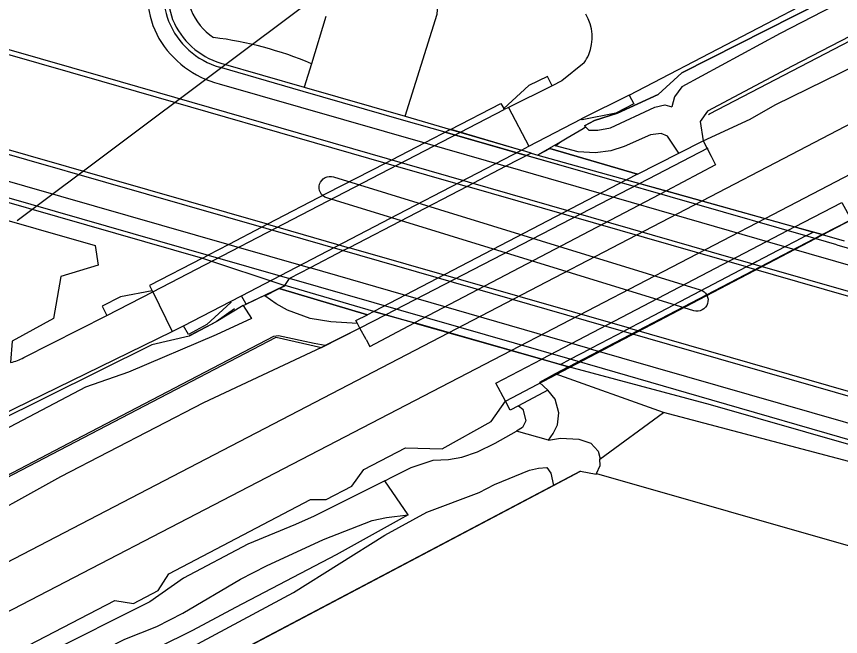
# Model space of a CAD drawing. Extents: x 194485 to 197793, y 468269 to 470822.
# Drawn here: x 196485.7 to 196560.4, y 469490.5 to 469546.8 of the extents above; entities that cross this region are included whole.
import ezdxf

# ---------------------------------------------------------------- set-up
doc = ezdxf.new("R2010")
doc.units = 0
for name, color, linetype in [('BGT begrenzing kruinlijn', 7, 'Continuous'), ('BGT grensvlak begroeid terreindeel', 7, 'Continuous'), ('BGT grensvlak begroeid terreindeel LR', 7, 'Continuous'), ('BGT grensvlak onbegroeid terreindeel', 7, 'Continuous'), ('BGT grensvlak onbegroeid terreindeel plus 1', 7, 'Continuous'), ('BGT grensvlak overbruggingsdeel plus 1', 7, 'Continuous'), ('BGT grensvlak scheiding', 7, 'Continuous'), ('BGT grensvlak scheiding plus 1', 7, 'Continuous'), ('BGT grensvlak tunneldeel min 1', 7, 'Continuous'), ('BGT grensvlak vegetatieobject', 7, 'Continuous'), ('BGT grensvlak waterdeel', 7, 'Continuous'), ('BGT grensvlak wegdeel', 7, 'Continuous'), ('BGT grensvlak wegdeel plus 1', 7, 'Continuous'), ('BGT lijnelement kunstwerkdeel uitbreiding populatie duiker', 7, 'Continuous'), ('BGT lijnelement scheiding geluidsscherm', 7, 'Continuous'), ('BGT lijnelement scheiding hek', 7, 'Continuous'), ('BGT lijnelement scheiding muur', 7, 'Continuous'), ('BGT lijnelement spoor trein', 7, 'Continuous')]:
    doc.layers.add(name, color=color, linetype=linetype)

msp = doc.modelspace()

# ---------------------------------------------------------------- linework, layer by layer
at = {"layer": 'BGT begrenzing kruinlijn'}
for p, q in [((196564.252, 469546.549), (196556.035, 469542.274)), ((196556.035, 469542.274), (196548.35, 469538.213)), ((196548.35, 469538.213), (196547.692, 469537.253)), ((196547.692, 469537.253), (196547.953, 469535.508)), ((196506.25, 469520.56), (196507.002, 469519.394)), ((196507.002, 469519.394), (196503.818, 469517.902)), ((196503.818, 469517.902), (196495.867, 469514.508)), ((196495.867, 469514.508), (196491.959, 469513.148)), ((196491.959, 469513.148), (196477.625, 469505.625))]:
    msp.add_line(p, q, dxfattribs=at)
for points in [[(196513.683, 469516.929), (196512.687, 469517.121), (196509.448, 469517.822), (196509.009, 469517.751), (196491.059, 469508.365), (196470.658, 469497.712), (196455.634, 469489.849), (196438.359, 469480.859), (196422.81, 469472.81), (196400.88, 469461.31)], [(196531.228, 469511.472), (196531.603, 469511.149), (196531.883, 469510.089), (196531.588, 469509.492), (196531.041, 469509.165)]]:
    msp.add_lwpolyline(points, dxfattribs=at)
at = {"layer": 'BGT grensvlak begroeid terreindeel'}
for p, q in [((196533.946, 469508.361), (196531.041, 469509.165)), ((196521.219, 469501.579), (196519.094, 469504.671))]:
    msp.add_line(p, q, dxfattribs=at)
for points in [[(196533.946, 469508.361), (196534.367, 469508.965), (196534.753, 469509.743), (196534.891, 469510.821), (196534.55, 469512.079), (196533.881, 469512.871)], [(196519.094, 469504.671), (196519.79, 469505.02), (196521.503, 469505.88), (196523.482, 469506.529), (196524.877, 469506.585), (196526.098, 469506.789), (196527.489, 469507.284), (196529.117, 469508.07), (196531.041, 469509.165)], [(196533.946, 469508.361), (196535.022, 469508.521), (196536.683, 469508.431), (196537.789, 469508.062), (196538.444, 469507.346), (196538.592, 469506.778), (196538.6, 469506.614)], [(196538.291, 469505.307), (196538.626, 469506.049), (196538.6, 469506.614)], [(196521.219, 469501.579), (196514.681, 469497.942), (196505.557, 469493.172), (196501.675, 469491.062), (196498.548, 469489.537), (196494.241, 469487.262), (196454.808, 469466.886), (196426.329, 469451.527), (196406.432, 469440.976), (196370.513, 469422.135), (196358.292, 469415.413), (196348.329, 469410.175), (196345.201, 469408.44), (196338.646, 469404.491), (196338.147, 469404.071), (196337.729, 469403.482), (196337.454, 469402.916), (196337.497, 469402.512), (196337.771, 469402.155), (196338.273, 469401.847), (196338.838, 469401.705), (196339.747, 469401.666), (196340.652, 469401.769)]]:
    msp.add_lwpolyline(points, dxfattribs=at)
at = {"layer": 'BGT grensvlak begroeid terreindeel LR'}
for p, q in [((196537.299, 469536.786), (196537.599, 469536.468)), ((196533.047, 469534.261), (196535.03, 469535.423)), ((196533.047, 469534.261), (196532.978, 469534.221)), ((196510.027, 469522.362), (196506.517, 469520.688)), ((196509.533, 469522.108), (196510.027, 469522.362)), ((196509.533, 469522.108), (196517.523, 469519.725)), ((196510.027, 469522.362), (196510.048, 469522.372)), ((196506.25, 469520.56), (196506.517, 469520.688)), ((196538.6, 469506.614), (196544.365, 469510.855))]:
    msp.add_line(p, q, dxfattribs=at)
for points in [[(196979.965, 469766.964), (196891.69, 469721.014), (196784.411, 469664.875), (196686.947, 469614.023), (196648.252, 469594.01), (196597.373, 469567.503), (196587.253, 469562.48), (196560.746, 469548.256), (196554.956, 469545.254), (196546.03, 469540.408), (196545.373, 469539.489), (196545.129, 469538.597)], [(196952.881, 469753.806), (196891.392, 469721.584), (196686.678, 469614.54), (196647.983, 469594.528), (196596.052, 469567.396), (196579.584, 469558.982), (196563.902, 469550.767), (196546.016, 469541.67), (196543.882, 469539.726), (196540.205, 469538.005), (196538.105, 469537.365), (196537.211, 469536.881), (196537.299, 469536.786)], [(196537.599, 469536.468), (196538.405, 469536.487), (196539.556, 469536.676), (196543.576, 469538.567), (196544.488, 469538.789), (196545.129, 469538.597)], [(196535.03, 469535.423), (196535.626, 469535.773), (196537.081, 469536.626), (196537.299, 469536.786)], [(196545.746, 469534.383), (196544.721, 469535.919), (196544.145, 469536.171), (196543.194, 469536.038), (196540.81, 469534.985), (196539.582, 469534.588), (196538.184, 469534.417), (196536.624, 469534.504), (196534.581, 469535.069), (196535.03, 469535.423)], [(196533.047, 469534.261), (196534.075, 469534.803), (196541.999, 469532.475)], [(196516.612, 469518.947), (196514.192, 469519.097), (196512.329, 469519.384), (196510.269, 469520.129), (196509.253, 469520.704), (196508.229, 469521.438), (196509.533, 469522.108)], [(196506.25, 469520.56), (196506.247, 469520.559), (196503.8, 469519.072), (196501.376, 469517.8), (196501.356, 469517.789), (196497.977, 469516.996), (196483.657, 469509.899), (196425.132, 469479.549), (196392.647, 469462.346), (196346.77, 469438.444), (196317.097, 469422.889), (196296.522, 469412.31), (196294.606, 469411.294), (196279.594, 469403.334), (196248.752, 469387.61), (196221.84, 469373.731)], [(196519.094, 469504.671), (196512.702, 469501.464), (196511.005, 469500.696), (196506.695, 469498.912), (196500.839, 469495.811), (196497.798, 469493.688), (196449.562, 469469.481), (196439.357, 469463.815), (196435.774, 469461.514), (196433.401, 469460.61), (196430.741, 469459.723), (196390.489, 469438.553), (196375.397, 469430.752)], [(196403.971, 469442.191), (196436.149, 469459.185), (196464.674, 469474.579), (196495.515, 469490.276), (196498.424, 469491.43), (196500.775, 469492.654), (196506.013, 469495.733), (196508.379, 469496.953), (196513.543, 469499.341), (196517.941, 469501.071), (196519.244, 469501.335), (196521.219, 469501.579)]]:
    msp.add_lwpolyline(points, dxfattribs=at)
at = {"layer": 'BGT grensvlak onbegroeid terreindeel'}
for p, q in [((196545.746, 469534.383), (196547.953, 469535.508)), ((196541.999, 469532.475), (196545.746, 469534.383)), ((196541.999, 469532.475), (196541.013, 469531.972)), ((196518.118, 469520.03), (196517.523, 469519.725)), ((196516.839, 469518.52), (196516.612, 469518.947)), ((196533.881, 469512.871), (196531.228, 469511.472)), ((196534.384, 469504.233), (196536.828, 469505.523))]:
    msp.add_line(p, q, dxfattribs=at)
for points in [[(196516.612, 469518.947), (196516.482, 469519.191), (196517.523, 469519.725)], [(196534.552, 469514.355), (196533.131, 469513.588), (196533.881, 469512.871)], [(196531.228, 469511.472), (196530.465, 469511.07), (196530.029, 469511.887)], [(196536.828, 469505.523), (196538.266, 469505.251), (196538.291, 469505.307)], [(196346.149, 469404.685), (196420.445, 469444.069), (196497.099, 469484.545), (196497.12, 469484.556), (196534.384, 469504.233)]]:
    msp.add_lwpolyline(points, dxfattribs=at)
at = {"layer": 'BGT grensvlak onbegroeid terreindeel plus 1'}
for p, q in [((196556.437, 469527.656), (196556.276, 469527.701)), ((196558.741, 469527.011), (196556.437, 469527.656)), ((196518.118, 469520.03), (196521.796, 469518.983)), ((196533.329, 469515.7), (196533.463, 469515.662)), ((196533.463, 469515.662), (196535.762, 469515.008))]:
    msp.add_line(p, q, dxfattribs=at)
at = {"layer": 'BGT grensvlak overbruggingsdeel plus 1'}
for p, q in [((196530.321, 469538.542), (196529.932, 469538.349)), ((196530.321, 469538.542), (196532.158, 469535.017)), ((196529.932, 469538.349), (196529.89, 469538.446)), ((196531.48, 469534.663), (196532.158, 469535.017)), ((196532.372, 469534.4), (196531.48, 469534.663)), ((196541.013, 469531.972), (196518.118, 469520.03)), ((196541.013, 469531.972), (196558.741, 469527.011)), ((196535.762, 469515.008), (196558.741, 469527.011)), ((196502.556, 469524.865), (196503.072, 469525.133)), ((196510.048, 469522.372), (196510.459, 469523.008)), ((196506.517, 469520.688), (196510.048, 469522.372)), ((196498.067, 469521.795), (196498.004, 469521.889)), ((196498.067, 469521.795), (196499.813, 469518.221)), ((196505.109, 469520.933), (196506.118, 469521.455)), ((196506.517, 469520.688), (196506.118, 469521.455)), ((196500.838, 469518.722), (196505.109, 469520.933)), ((196535.762, 469515.008), (196518.118, 469520.03)), ((196499.813, 469518.221), (196500.838, 469518.722))]:
    msp.add_line(p, q, dxfattribs=at)
for points in [[(196525.061, 469536.541), (196529.62, 469538.905), (196529.89, 469538.446)], [(196525.061, 469536.541), (196522.733, 469535.335), (196519.703, 469533.765), (196519.187, 469533.497), (196513.824, 469530.717), (196508.466, 469527.934), (196507.95, 469527.666), (196504.955, 469526.111), (196503.072, 469525.133)], [(196532.372, 469534.4), (196530.081, 469533.209), (196527.068, 469531.641), (196526.553, 469531.373), (196521.207, 469528.593), (196515.854, 469525.811), (196515.338, 469525.543), (196512.329, 469523.98), (196510.459, 469523.008)], [(196502.556, 469524.865), (196497.778, 469522.384), (196498.004, 469521.889)]]:
    msp.add_lwpolyline(points, dxfattribs=at)
at = {"layer": 'BGT grensvlak scheiding'}
for p, q in [((196504.224, 469542.567), (196511.8, 469540.383)), ((196511.8, 469540.383), (196520.954, 469537.743)), ((196520.954, 469537.743), (196525.061, 469536.541)), ((196525.061, 469536.541), (196531.48, 469534.663)), ((196532.372, 469534.4), (196532.978, 469534.221)), ((196532.978, 469534.221), (196541.013, 469531.972)), ((196519.187, 469533.497), (196526.553, 469531.373)), ((196541.013, 469531.972), (196544.626, 469530.961)), ((196551.899, 469524.063), (196526.553, 469531.373)), ((196544.626, 469530.961), (196556.276, 469527.701)), ((196508.466, 469527.934), (196515.854, 469525.811)), ((196557.276, 469526.881), (196557.949, 469527.233)), ((196560.097, 469526.069), (196557.276, 469526.881)), ((196558.741, 469527.011), (196557.949, 469527.233)), ((196558.741, 469527.011), (196560.738, 469526.427)), ((196541.287, 469518.503), (196515.854, 469525.811)), ((196503.072, 469525.133), (196510.459, 469523.008)), ((196502.556, 469524.865), (196510.048, 469522.372)), ((196552.453, 469524.353), (196551.899, 469524.063)), ((196552.453, 469524.353), (196636.343, 469500.159)), ((196535.912, 469515.685), (196510.459, 469523.008)), ((196541.287, 469518.503), (196540.728, 469518.21)), ((196634.05, 469491.325), (196540.728, 469518.21)), ((196533.329, 469515.7), (196535.022, 469515.219)), ((196535.022, 469515.219), (196535.912, 469515.685)), ((196535.762, 469515.008), (196535.022, 469515.219))]:
    msp.add_line(p, q, dxfattribs=at)
for points in [[(196447.135, 469554.204), (196470.879, 469547.41), (196493.405, 469540.923), (196519.187, 469533.497)], [(196447.25, 469554.621), (196470.994, 469547.827), (196493.52, 469541.34), (196519.302, 469533.914), (196552.453, 469524.353)], [(196508.466, 469527.934), (196472.211, 469538.356), (196444.874, 469546.236)], [(196540.728, 469518.21), (196508.336, 469527.542), (196472.081, 469537.964), (196444.744, 469545.844)], [(196524.566, 469536.286), (196520.834, 469537.362), (196511.683, 469540), (196504.113, 469542.183)], [(196448.26, 469540.918), (196448.139, 469540.518), (196470.786, 469534.01), (196502.556, 469524.865)], [(196448.26, 469540.918), (196470.897, 469534.394), (196503.072, 469525.133)], [(196557.276, 469526.881), (196537.492, 469532.569), (196524.566, 469536.286)], [(196556.276, 469527.701), (196556.36, 469527.678), (196557.949, 469527.233)], [(196560.097, 469526.069), (196582.617, 469519.584), (196607.07, 469512.536), (196630.095, 469505.885)], [(196551.899, 469524.063), (196586.679, 469514.052), (196610.569, 469507.168), (196636.466, 469499.687)], [(196518.118, 469520.03), (196510.069, 469522.382), (196510.048, 469522.372)], [(196518.118, 469520.03), (196518.852, 469519.816), (196521.793, 469518.98)], [(196521.793, 469518.98), (196521.812, 469518.975), (196533.329, 469515.7)], [(196541.287, 469518.503), (196590.05, 469504.43), (196615.272, 469497.169), (196634.176, 469491.712)], [(196548.759, 469511.976), (196538.822, 469514.846), (196535.912, 469515.685)], [(196609.676, 469493.961), (196585.637, 469500.893), (196561.583, 469507.825), (196548.64, 469511.563), (196535.762, 469515.008)], [(196609.772, 469494.249), (196609.812, 469494.369), (196585.756, 469501.306), (196561.702, 469508.238), (196548.759, 469511.976)]]:
    msp.add_lwpolyline(points, dxfattribs=at)
for centre, radius, start, end in [((196506.815, 469549.013), 7.789, 156.36822, 199.88025), ((196506.818, 469549.013), 7.392, 156.3807, 199.73668), ((196506.165, 469549.098), 7.213, 202.27582, 253.47236), ((196506.206, 469549.142), 6.867, 202.47303, 253.2284)]:
    msp.add_arc(centre, radius, start, end, dxfattribs=at)
at = {"layer": 'BGT grensvlak scheiding plus 1'}
for points in [[(196498.067, 469521.795), (196514.706, 469530.464), (196529.932, 469538.349)], [(196506.118, 469521.455), (196520.32, 469528.848), (196531.48, 469534.663)]]:
    msp.add_lwpolyline(points, dxfattribs=at)
at = {"layer": 'BGT grensvlak tunneldeel min 1'}
msp.add_lwpolyline([(196513.855, 469530.327), (196513.674, 469530.403), (196513.511, 469530.512), (196513.373, 469530.651), (196513.265, 469530.815), (196513.191, 469530.996), (196513.153, 469531.189), (196513.154, 469531.385), (196513.193, 469531.577), (196513.269, 469531.758), (196513.379, 469531.92), (196513.518, 469532.058), (196513.681, 469532.167), (196513.863, 469532.241), (196514.055, 469532.278), (196514.251, 469532.277), (196514.443, 469532.238), (196547.702, 469521.999), (196547.882, 469521.923), (196548.045, 469521.814), (196548.183, 469521.674), (196548.291, 469521.511), (196548.365, 469521.33), (196548.403, 469521.137), (196548.402, 469520.941), (196548.363, 469520.749), (196548.287, 469520.568), (196548.178, 469520.406), (196548.038, 469520.268), (196547.875, 469520.159), (196547.694, 469520.085), (196547.501, 469520.048), (196547.305, 469520.048), (196547.113, 469520.088), (196513.855, 469530.327)], dxfattribs=at)
at = {"layer": 'BGT grensvlak vegetatieobject'}
for p in [(196535.762, 469515.008), (196544.365, 469510.855)]:
    msp.add_line(p, (196534.552, 469514.355), dxfattribs=at)
for points in [[(196440.03, 469540.908), (196449.361, 469538.479), (196492.828, 469525.999), (196493.114, 469524.237), (196489.733, 469523.189), (196489.067, 469519.378), (196485.306, 469517.33), (196485.174, 469515.384)], [(196619.689, 469489.549), (196561.175, 469506.413), (196544.365, 469510.855)]]:
    msp.add_lwpolyline(points, dxfattribs=at)
for centre, radius, start, end in [((196506.545, 469549.389), 5.399, 167.54609, 236.51271), ((196499.391, 469511.483), 33.663, 67.17544, 82.87503)]:
    msp.add_arc(centre, radius, start, end, dxfattribs=at)
at = {"layer": 'BGT grensvlak waterdeel'}
msp.add_lwpolyline([(196390.398, 469431.165), (196421.274, 469447.459), (196448.251, 469461.917), (196466.352, 469471.337), (196497.569, 469487.414), (196510.824, 469494.509), (196519.109, 469499.729), (196522.898, 469501.799), (196527.66, 469503.595), (196529.039, 469504.316), (196532.219, 469505.611), (196533.041, 469505.808), (196533.781, 469505.854), (196534.151, 469505.364), (196534.384, 469504.233)], dxfattribs=at)
at = {"layer": 'BGT grensvlak wegdeel'}
for p, q in [((196513.757, 469546.794), (196512.449, 469542.51)), ((196512.449, 469542.51), (196511.8, 469540.383)), ((196504.075, 469540.684), (196522.733, 469535.335)), ((196534.263, 469540.493), (196530.321, 469538.542)), ((196541.257, 469539.667), (196536.93, 469537.503)), ((196532.158, 469535.017), (196536.93, 469537.503)), ((196547.953, 469535.508), (196548.678, 469534.113)), ((196522.733, 469535.335), (196530.081, 469533.209)), ((196555.382, 469525.888), (196530.081, 469533.209)), ((196558.741, 469527.011), (196561.338, 469528.327)), ((196504.955, 469526.111), (196512.329, 469523.98)), ((196537.731, 469516.639), (196512.329, 469523.98)), ((196493.894, 469519.65), (196498.067, 469521.795)), ((196486.373, 469515.836), (196493.894, 469519.65)), ((196516.839, 469518.52), (196513.683, 469516.929)), ((196517.398, 469517.47), (196516.839, 469518.52)), ((196535.912, 469515.685), (196537.731, 469516.639))]:
    msp.add_line(p, q, dxfattribs=at)
for points in [[(196547.953, 469535.508), (196552.219, 469537.463), (196554.484, 469538.769), (196566.459, 469544.64), (196587.383, 469555.707), (196609.654, 469567.304), (196610.736, 469568.158), (196611.153, 469569.303), (196619.159, 469573.512), (196619.834, 469573.194), (196620.882, 469573.372), (196671.972, 469600.032), (196672.636, 469600.717), (196672.946, 469601.528), (196681.688, 469606.111), (196682.324, 469605.9), (196683.209, 469605.973), (196734.238, 469632.722)], [(196541.257, 469539.667), (196560.294, 469549.599), (196582.417, 469561.389)], [(196520.954, 469537.743), (196523.86, 469547), (196524.299, 469553.196)], [(196447.864, 469542.493), (196448.927, 469542.24), (196471.146, 469535.811), (196504.955, 469526.111)], [(196537.177, 469542.596), (196535.152, 469540.939), (196534.263, 469540.493)], [(196534.263, 469540.493), (196533.836, 469541.342), (196532.17, 469540.522), (196529.89, 469538.446)], [(196541.257, 469539.667), (196541.672, 469538.869), (196540.055, 469538.012), (196536.994, 469537.408), (196536.93, 469537.503)], [(196548.678, 469534.113), (196549.092, 469533.316), (196544.626, 469530.961)], [(196556.276, 469527.701), (196560.53, 469529.911), (196561.385, 469528.375), (196561.338, 469528.327)], [(196557.276, 469526.881), (196556.306, 469526.372), (196555.382, 469525.888)], [(196555.382, 469525.888), (196552.825, 469524.548), (196552.453, 469524.353)], [(196672.636, 469492.959), (196659.314, 469496.596), (196643.854, 469500.78), (196630.342, 469504.285), (196607.726, 469510.826), (196584.883, 469517.405), (196555.382, 469525.888)], [(196551.899, 469524.063), (196542.215, 469518.989), (196541.287, 469518.503)], [(196498.004, 469521.889), (196495.133, 469521.355), (196493.463, 469520.497), (196493.894, 469519.65)], [(196505.109, 469520.933), (196505.153, 469520.83), (196502.968, 469518.828), (196501.296, 469517.94), (196500.838, 469518.722)], [(196517.398, 469517.47), (196517.735, 469516.836), (196521.793, 469518.98)], [(196465.423, 469501.337), (196481.592, 469509.319), (196499.813, 469518.221)], [(196540.728, 469518.21), (196538.655, 469517.124), (196537.731, 469516.639)], [(196513.683, 469516.929), (196513.346, 469516.759), (196502.673, 469511.743), (196489.705, 469505.028), (196480.626, 469499.988), (196460.146, 469489.514), (196434.235, 469476.02), (196433.106, 469475.884), (196432.871, 469475.968), (196432.697, 469476.183), (196432.672, 469476.223), (196425.468, 469472.409), (196425.493, 469472.379), (196425.578, 469472.175), (196425.257, 469471.384), (196409.469, 469463.049), (196382.356, 469448.946)], [(196537.731, 469516.639), (196583.823, 469503.385), (196610.997, 469495.534)], [(196530.029, 469511.887), (196529.162, 469513.51), (196533.329, 469515.7)], [(196375.397, 469430.752), (196376.282, 469432.048), (196387.345, 469437.987), (196410.417, 469450.011), (196430.844, 469460.763), (196434.49, 469461.328), (196436.235, 469462.254), (196439.055, 469465.092), (196456.222, 469474.031), (196473.47, 469482.829), (196494.611, 469493.809), (196496.315, 469493.521), (196498.563, 469494.71), (196499.508, 469496.202), (196512.37, 469502.968), (196513.789, 469502.952), (196516.121, 469504.159), (196517.209, 469505.672), (196520.97, 469507.651), (196524.307, 469507.566), (196528.75, 469510.038), (196530.029, 469511.887)]]:
    msp.add_lwpolyline(points, dxfattribs=at)
for centre, radius, start, end in [((196506.109, 469548.939), 8.557, 162.46622, 208.96847), ((196533.869, 469544.908), 4.036, 336.98544, 31.24125), ((196506.338, 469549.355), 8.962, 210.58919, 255.37565), ((196533.827, 469544.934), 4.085, 325.09607, 336.88756), ((196483.721, 469521.055), 5.854, 284.372, 296.93896)]:
    msp.add_arc(centre, radius, start, end, dxfattribs=at)
at = {"layer": 'BGT grensvlak wegdeel plus 1'}
for p, q in [((196544.626, 469530.961), (196521.796, 469518.983)), ((196556.276, 469527.701), (196533.329, 469515.7)), ((196533.329, 469515.7), (196521.796, 469518.983))]:
    msp.add_line(p, q, dxfattribs=at)
at = {"layer": 'BGT lijnelement kunstwerkdeel uitbreiding populatie duiker'}
msp.add_line((196485.777, 469528.292), (196519.45, 469553.556), dxfattribs=at)
at = {"layer": 'BGT lijnelement scheiding geluidsscherm'}
for p, q in [((196542.183, 469531.644), (196548.404, 469534.866)), ((196519.175, 469519.729), (196542.183, 469531.644)), ((196558.777, 469526.981), (196561.45, 469528.384)), ((196535.851, 469514.943), (196558.777, 469526.981)), ((196516.873, 469518.537), (196519.175, 469519.729)), ((196530.029, 469511.887), (196535.851, 469514.943))]:
    msp.add_line(p, q, dxfattribs=at)
for points in [[(196548.437, 469537.91), (196548.544, 469537.966), (196797.92, 469667.804), (196999.41, 469773.141)], [(196042.672, 469274.532), (196079.864, 469293.737), (196127.163, 469318.3), (196229.314, 469371.645), (196281.977, 469398.768), (196384.691, 469452.702), (196509.237, 469517.685), (196513.346, 469516.759), (196516.873, 469518.537)]]:
    msp.add_lwpolyline(points, dxfattribs=at)
at = {"layer": 'BGT lijnelement scheiding hek'}
for p, q in [((196541.999, 469532.475), (196534.075, 469534.803)), ((196517.523, 469519.725), (196509.533, 469522.108)), ((196538.291, 469505.307), (196649.783, 469473.416))]:
    msp.add_line(p, q, dxfattribs=at)
for points in [[(196537.211, 469536.881), (196538.105, 469537.365), (196540.205, 469538.005), (196543.882, 469539.726), (196546.016, 469541.67), (196563.902, 469550.767), (196579.584, 469558.982), (196596.052, 469567.396), (196647.983, 469594.528), (196686.678, 469614.54), (196891.392, 469721.584), (196952.881, 469753.806)], [(196505.483, 469520.259), (196503.8, 469519.072), (196501.356, 469517.789), (196497.977, 469516.996), (196483.657, 469509.899), (196425.132, 469479.549), (196392.647, 469462.346), (196346.77, 469438.444), (196317.097, 469422.889), (196296.522, 469412.31)]]:
    msp.add_lwpolyline(points, dxfattribs=at)
at = {"layer": 'BGT lijnelement scheiding muur'}
for p, q in [((196524.566, 469536.286), (196531.928, 469534.169)), ((196525.083, 469536.553), (196531.48, 469534.663)), ((196532.372, 469534.4), (196532.978, 469534.221)), ((196560.097, 469526.069), (196557.276, 469526.881)), ((196503.072, 469525.133), (196510.459, 469523.008)), ((196502.556, 469524.865), (196510.048, 469522.372)), ((196535.912, 469515.685), (196510.459, 469523.008))]:
    msp.add_line(p, q, dxfattribs=at)
for points in [[(196557.276, 469526.881), (196537.492, 469532.569), (196531.928, 469534.169)], [(196551.899, 469524.063), (196586.679, 469514.052), (196610.569, 469507.168), (196636.466, 469499.687)], [(196541.287, 469518.503), (196590.05, 469504.43), (196615.272, 469497.169), (196634.176, 469491.712)], [(196548.759, 469511.976), (196538.822, 469514.846), (196535.912, 469515.685)], [(196536.828, 469505.523), (196420.445, 469444.069), (196346.149, 469404.685), (196343.145, 469403.093)]]:
    msp.add_lwpolyline(points, dxfattribs=at)
at = {"layer": 'BGT lijnelement spoor trein'}
for p, q in [((196524.887, 469518.101), (196547.862, 469530.056)), ((196530.549, 469516.49), (196553.576, 469528.457))]:
    msp.add_line(p, q, dxfattribs=at)
for points in [[(196547.862, 469530.056), (196555.991, 469534.286), (196803.92, 469663.796), (197009.758, 469771.19)], [(196553.576, 469528.457), (196557.868, 469530.688), (197009.129, 469766.332)], [(196038.411, 469265.15), (196046.503, 469269.193), (196063.51, 469277.835), (196167.83, 469332.093), (196203.889, 469350.951), (196284.969, 469393.042), (196353.793, 469429.07), (196524.887, 469518.101)], [(196040.183, 469261.523), (196042.783, 469262.815), (196058.714, 469270.883), (196097.758, 469291.079), (196126.825, 469306.275), (196232.895, 469361.323), (196461.601, 469480.658), (196530.549, 469516.49)]]:
    msp.add_lwpolyline(points, dxfattribs=at)

doc.saveas('drawing.dxf')
